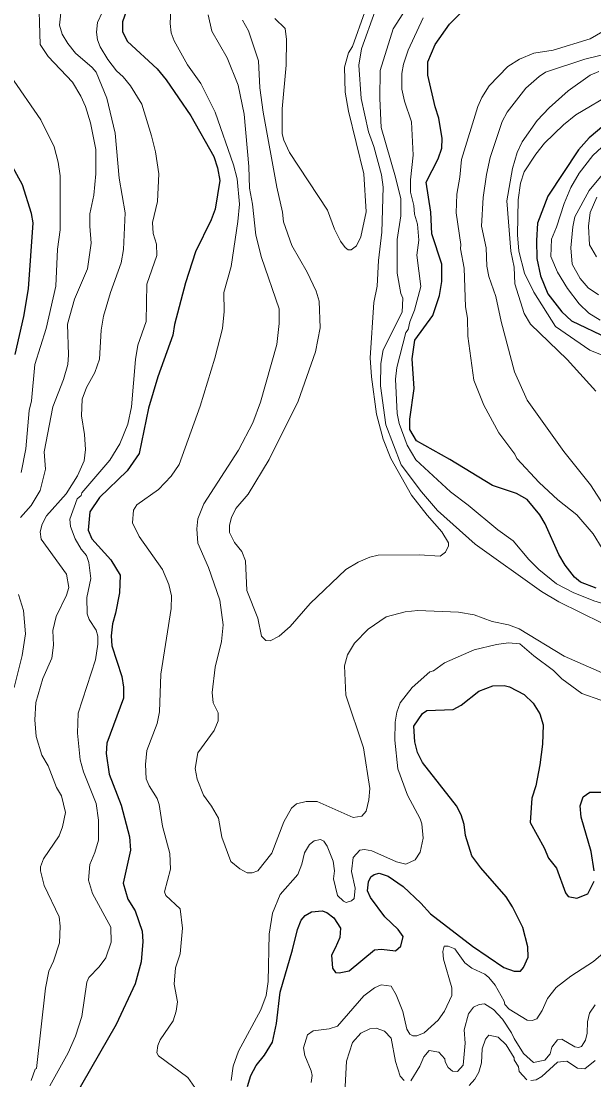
# Model space of a CAD drawing. Extents: x 598.3 to 623.2, y 6902.2 to 6930.1.
# Drawn here: x 609.746 to 610.928, y 6921.021 to 6923.205 of the extents above; entities that cross this region are included whole.
import ezdxf

# ---------------------------------------------------------------- set-up
doc = ezdxf.new("R2010")
doc.units = 0
doc.header["$LTSCALE"] = 0.032
doc.layers.add('1', color=7, linetype='Continuous', lineweight=25)
doc.layers.add('2', color=7, linetype='Continuous', lineweight=13)

msp = doc.modelspace()

# ---------------------------------------------------------------- linework, layer by layer
at = {"layer": '1'}
for points in [[(609.9627, 6923.2253), (609.9553, 6923.204), (609.9553, 6923.183), (609.965, 6923.1633), (610.0267, 6923.1066), (610.0454, 6923.084), (610.096, 6923.01), (610.1438, 6922.9258), (610.1512, 6922.9025), (610.1561, 6922.8766), (610.1464, 6922.8173), (610.1379, 6922.7953), (610.1057, 6922.7293), (610.0852, 6922.6651), (610.0622, 6922.5793), (610.0586, 6922.5573), (610.0279, 6922.4715), (610.0085, 6922.4067), (609.9893, 6922.3135), (609.9648, 6922.2777), (609.9074, 6922.2225), (609.8875, 6922.1927), (609.8841, 6922.155), (609.892, 6922.1373), (609.9309, 6922.0941), (609.9504, 6922.0623), (609.9489, 6922.0257), (609.9409, 6921.984), (609.9342, 6921.9619), (609.9318, 6921.9369), (609.9329, 6921.9162), (609.9537, 6921.8534), (609.9569, 6921.8314), (609.9569, 6921.8082), (609.9229, 6921.7158), (609.9213, 6921.6944), (609.9277, 6921.6517), (609.9523, 6921.5875), (609.9698, 6921.5222), (609.9716, 6921.495), (609.9561, 6921.4268), (609.9661, 6921.3938), (609.9811, 6921.3697), (609.9957, 6921.3276), (609.9973, 6921.3062), (609.9933, 6921.2644), (609.9811, 6921.2191), (609.9417, 6921.1352), (609.8543, 6920.983)], [(610.9328, 6922.0351), (610.9002, 6922.0475), (610.888, 6922.0583), (610.8688, 6922.0827), (610.8555, 6922.1045), (610.827, 6922.1681), (610.8164, 6922.1864), (610.7898, 6922.218), (610.768, 6922.2309), (610.7188, 6922.2475), (610.6302, 6922.3008), (610.5619, 6922.3392), (610.5479, 6922.363), (610.5479, 6922.384), (610.5567, 6922.4476), (610.5527, 6922.5086), (610.5585, 6922.5468), (610.5953, 6922.5983), (610.6094, 6922.6392), (610.6141, 6922.6684), (610.6142, 6922.7037), (610.5932, 6922.7668), (610.5915, 6922.8109), (610.5819, 6922.873), (610.6064, 6922.9215), (610.6142, 6922.9433), (610.615, 6922.963), (610.6081, 6923.0051), (610.6002, 6923.0282), (610.5851, 6923.0936), (610.5851, 6923.1214), (610.6006, 6923.1573), (610.6301, 6923.199), (610.6536, 6923.2229)], [(610.9483, 6922.9899), (610.9184, 6922.9645), (610.8958, 6922.9401), (610.8328, 6922.8444), (610.8117, 6922.7888), (610.8094, 6922.753), (610.8101, 6922.7153), (610.8173, 6922.6797), (610.8326, 6922.6425), (610.8617, 6922.6053), (610.8816, 6922.587), (610.9568, 6922.551)], [(609.7335, 6922.5178), (609.7514, 6922.5959), (609.761, 6922.6532), (609.7707, 6922.7892), (609.7675, 6922.8086), (609.7487, 6922.8675), (609.6934, 6922.9667)], [(610.2201, 6921.03), (610.2312, 6921.0505), (610.2483, 6921.0718), (610.2646, 6921.0988), (610.2727, 6921.1368), (610.2807, 6921.2016), (610.3058, 6921.289), (610.3165, 6921.3311), (610.3237, 6921.3506), (610.3319, 6921.36), (610.3452, 6921.3678), (610.3672, 6921.3695), (610.3768, 6921.366), (610.391, 6921.3549), (610.4051, 6921.3335), (610.4035, 6921.3145), (610.3939, 6921.2926), (610.386, 6921.278), (610.3884, 6921.2516), (610.3949, 6921.2424), (610.4024, 6921.2418), (610.4231, 6921.2459), (610.4753, 6921.2893), (610.4898, 6921.2903), (610.5187, 6921.2873), (610.5294, 6921.2968), (610.5344, 6921.3168), (610.5237, 6921.3314), (610.4963, 6921.3573), (610.467, 6921.3969), (610.4606, 6921.4107), (610.4629, 6921.4295), (610.4674, 6921.4398), (610.4745, 6921.4448), (610.485, 6921.4471), (610.5033, 6921.4409), (610.5343, 6921.4195), (610.5709, 6921.3854), (610.5906, 6921.3635), (610.6776, 6921.297), (610.7422, 6921.2524), (610.7631, 6921.2451), (610.7761, 6921.2452), (610.7825, 6921.2524), (610.7921, 6921.274), (610.7914, 6921.2952), (610.781, 6921.3354), (610.7601, 6921.3776), (610.7469, 6921.3988), (610.6945, 6921.4585), (610.6758, 6921.4831), (610.6628, 6921.5248), (610.6599, 6921.5475), (610.6537, 6921.5675), (610.6443, 6921.5864), (610.5739, 6921.6755), (610.5636, 6921.696), (610.558, 6921.7185), (610.556, 6921.7509), (610.5738, 6921.7768), (610.5834, 6921.7831), (610.6371, 6921.7851), (610.6536, 6921.7937), (610.6902, 6921.823), (610.7195, 6921.8335), (610.7424, 6921.8343), (610.7537, 6921.8318), (610.7842, 6921.8157), (610.8028, 6921.7979), (610.8165, 6921.776), (610.823, 6921.7536), (610.8215, 6921.7136), (610.8166, 6921.6711), (610.8078, 6921.6278), (610.7996, 6921.6018), (610.7964, 6921.5519), (610.8253, 6921.4995), (610.8342, 6921.4784), (610.8505, 6921.4579), (610.8694, 6921.4067), (610.8747, 6921.3995), (610.8929, 6921.3958), (610.9153, 6921.4047), (610.9282, 6921.4305)], [(610.9281, 6921.452), (610.9219, 6921.492), (610.9013, 6921.5628), (610.8992, 6921.5861), (610.9059, 6921.6046), (610.9197, 6921.6141), (610.9445, 6921.6146)], [(610.2127, 6921.007), (610.2201, 6921.03)]]:
    msp.add_lwpolyline(points, dxfattribs=at)
at = {"layer": '2'}
for points in [[(609.7447, 6922.1809), (609.7662, 6922.206), (609.7851, 6922.2372), (609.7958, 6922.281), (609.7935, 6922.3169), (609.8112, 6922.4094), (609.8331, 6922.466), (609.842, 6922.4971), (609.8435, 6922.5165), (609.8416, 6922.58), (609.8563, 6922.632), (609.8825, 6922.6943), (609.8906, 6922.747), (609.8873, 6922.7821), (609.8876, 6922.8079), (609.8962, 6922.8465), (609.9002, 6922.8904), (609.9002, 6922.9404), (609.8888, 6922.9954), (609.879, 6923.0294), (609.8693, 6923.0505), (609.8518, 6923.0791), (609.8019, 6923.1322), (609.7852, 6923.1573), (609.782, 6923.2707)], [(609.8048, 6921.0088), (609.8428, 6921.0767), (609.8583, 6921.1111), (609.8712, 6921.1514), (609.8816, 6921.2221), (609.8856, 6921.2318), (609.9071, 6921.2543), (609.9203, 6921.2723), (609.9318, 6921.3049), (609.9309, 6921.3357), (609.8929, 6921.4052), (609.8849, 6921.4326), (609.8873, 6921.4653), (609.8982, 6921.4899), (609.9058, 6921.5154), (609.9058, 6921.5565), (609.9004, 6921.5909), (609.8744, 6921.6562), (609.8679, 6921.6811), (609.8622, 6921.7363), (609.8638, 6921.7774), (609.8994, 6921.8875), (609.9042, 6921.9199), (609.9042, 6921.9363), (609.9004, 6921.9488), (609.8861, 6921.971), (609.8823, 6921.9826), (609.8817, 6922.0159), (609.8897, 6922.0556), (609.8856, 6922.0885), (609.8809, 6922.1028), (609.87, 6922.116), (609.8575, 6922.1369), (609.8474, 6922.1623), (609.846, 6922.1779), (609.8614, 6922.2196), (609.8694, 6922.2263), (609.8711, 6922.2318), (609.9288, 6922.2995), (609.9498, 6922.3332), (609.966, 6922.374), (609.9739, 6922.4094), (609.9818, 6922.5069), (609.9868, 6922.5368), (610.0038, 6922.5853), (610.0052, 6922.6623), (610.0258, 6922.7218), (610.025, 6922.7453), (610.0181, 6922.7674), (610.0169, 6922.7898), (610.0273, 6922.8332), (610.0297, 6922.8905), (610.0232, 6922.9355), (610.0152, 6922.969), (609.9948, 6923.0343), (609.9716, 6923.072), (609.9566, 6923.0901), (609.9425, 6923.1027), (609.9245, 6923.1263), (609.9091, 6923.1524), (609.9035, 6923.1665), (609.9011, 6923.1824), (609.9034, 6923.2024), (609.9344, 6923.2689)], [(609.829, 6923.235), (609.825, 6923.1971), (609.8306, 6923.1781), (609.8423, 6923.1589), (609.8583, 6923.139), (609.8922, 6923.1099), (609.9008, 6923.0998), (609.9229, 6923.0467), (609.9399, 6922.9739), (609.948, 6922.8813), (609.9602, 6922.8101), (609.957, 6922.7344), (609.952, 6922.7067), (609.9302, 6922.6457), (609.9156, 6922.5967), (609.9111, 6922.5674), (609.9076, 6922.5081), (609.8977, 6922.4802), (609.8807, 6922.4493), (609.8719, 6922.425), (609.8703, 6922.3907), (609.8767, 6922.3524), (609.8784, 6922.3212), (609.8757, 6922.2981), (609.8624, 6922.2671), (609.8385, 6922.2299), (609.7981, 6922.1846), (609.7893, 6922.1676), (609.7853, 6922.1519), (609.7872, 6922.1365), (609.8395, 6922.0642), (609.8443, 6922.0367), (609.8396, 6922.0208), (609.8183, 6921.9766), (609.8112, 6921.9479), (609.8127, 6921.918), (609.8095, 6921.8908), (609.7908, 6921.8487), (609.7762, 6921.7994), (609.774, 6921.764), (609.7771, 6921.7294), (609.7884, 6921.6908), (609.8015, 6921.669), (609.819, 6921.6244), (609.8293, 6921.6069), (609.8371, 6921.5723), (609.8315, 6921.5432), (609.8244, 6921.5241), (609.7919, 6921.4767), (609.7861, 6921.4606), (609.7861, 6921.452), (609.7937, 6921.4222), (609.8241, 6921.357), (609.8266, 6921.3378), (609.825, 6921.3039), (609.8123, 6921.2654), (609.803, 6921.245), (609.7959, 6921.21), (609.7772, 6921.0445), (609.7747, 6921.0432), (609.7664, 6921.0195)], [(610.0549, 6923.2286), (610.0533, 6923.2005), (610.0557, 6923.1811), (610.0615, 6923.1645), (610.0893, 6923.1154), (610.117, 6923.0764), (610.1464, 6923.0176), (610.1844, 6922.9091), (610.1917, 6922.8797), (610.1964, 6922.8279), (610.1933, 6922.7917), (610.1795, 6922.6989), (610.1642, 6922.6454), (610.1649, 6922.6061), (610.1616, 6922.571), (610.1457, 6922.51), (610.1155, 6922.4107), (610.0717, 6922.2907), (610.0552, 6922.2662), (610.0291, 6922.2392), (609.9845, 6922.2075), (609.978, 6922.196), (609.9756, 6922.1703), (609.9894, 6922.1417), (610.0377, 6922.0741), (610.0509, 6922.043), (610.0564, 6922.0195), (610.0557, 6921.9933), (610.0338, 6921.8576), (610.0314, 6921.7799), (610.0266, 6921.7559), (610.005, 6921.7001), (610.0023, 6921.6715), (610.0042, 6921.6419), (610.0101, 6921.6274), (610.0264, 6921.6015), (610.0305, 6921.589), (610.0379, 6921.5443), (610.0525, 6921.4877), (610.054, 6921.4555), (610.0419, 6921.4088), (610.0444, 6921.4014), (610.0743, 6921.374), (610.0791, 6921.3336), (610.0743, 6921.2809)], [(610.9561, 6921.856), (610.8667, 6921.895), (610.7735, 6921.9513), (610.7518, 6921.9598), (610.7179, 6921.9667), (610.6809, 6921.98), (610.6485, 6921.9857), (610.5645, 6921.989), (610.5381, 6921.9865), (610.4992, 6921.976), (610.4618, 6921.9507), (610.4341, 6921.9217), (610.4194, 6921.8981), (610.4135, 6921.8751), (610.4159, 6921.8147), (610.4525, 6921.7059), (610.4652, 6921.6217), (610.4637, 6921.5985), (610.4579, 6921.5754), (610.4488, 6921.5647), (610.4312, 6921.5624), (610.3568, 6921.5955), (610.3339, 6921.5955), (610.3139, 6921.5906), (610.304, 6921.5816), (610.288, 6921.5529), (610.263, 6921.4885), (610.2343, 6921.4522), (610.2229, 6921.4479), (610.2123, 6921.4483), (610.1971, 6921.456), (610.1783, 6921.4716), (610.1602, 6921.5213), (610.1528, 6921.5605), (610.1384, 6921.5856), (610.1219, 6921.608), (610.1092, 6921.6411), (610.1051, 6921.6636), (610.1107, 6921.6959), (610.1439, 6921.7419), (610.1527, 6921.7619), (610.1527, 6921.7782), (610.1421, 6921.7985), (610.1399, 6921.8203), (610.1461, 6921.8723), (610.1593, 6921.9256), (610.1625, 6921.9596), (610.1561, 6922.0106), (610.1323, 6922.0778), (610.1104, 6922.1284), (610.1082, 6922.1575), (610.1105, 6922.1783), (610.1231, 6922.2096), (610.1947, 6922.3198), (610.224, 6922.3767), (610.2396, 6922.4194), (610.2733, 6922.538), (610.2783, 6922.5816), (610.2782, 6922.6119), (610.242, 6922.7177), (610.2304, 6922.7639), (610.2232, 6922.8274), (610.2168, 6922.8605), (610.2159, 6922.9051), (610.2062, 6923.0132), (610.194, 6923.0731), (610.1713, 6923.1298), (610.1397, 6923.1848), (610.1318, 6923.218)], [(610.2029, 6923.2075), (610.215, 6923.1856), (610.236, 6923.1236), (610.2387, 6923.0674), (610.2455, 6923.0178), (610.2734, 6922.8627), (610.2854, 6922.8112), (610.2872, 6922.7909), (610.3042, 6922.7424), (610.3359, 6922.6873), (610.3548, 6922.648), (610.3609, 6922.6274), (610.3632, 6922.5724), (610.3533, 6922.523), (610.3175, 6922.4213), (610.2575, 6922.3011), (610.2145, 6922.2296), (610.1891, 6922.2), (610.1798, 6922.1814), (610.1755, 6922.1652), (610.1755, 6922.1503), (610.1862, 6922.1299), (610.2016, 6922.1107), (610.2087, 6922.0915), (610.2119, 6922.0306), (610.2346, 6921.9734), (610.2419, 6921.9366), (610.2506, 6921.9276), (610.2596, 6921.9267), (610.2781, 6921.9362), (610.301, 6921.9566), (610.3422, 6922.0035), (610.4158, 6922.0739), (610.4414, 6922.0888), (610.4652, 6922.099), (610.4828, 6922.1037), (610.5673, 6922.1039), (610.6105, 6922.1011), (610.6218, 6922.1093), (610.6279, 6922.1225), (610.6279, 6922.1287), (610.6143, 6922.1514), (610.5838, 6922.1858), (610.5514, 6922.2272), (610.5085, 6922.303), (610.4932, 6922.343), (610.4795, 6922.3944), (610.4686, 6922.4717), (610.4661, 6922.5104), (610.474, 6922.6251), (610.4807, 6922.6587), (610.4834, 6922.7114), (610.4903, 6922.7699), (610.4927, 6922.863), (610.4895, 6922.8883), (610.4734, 6922.9464), (610.4626, 6922.9766), (610.4474, 6923.0456), (610.4426, 6923.1142), (610.4484, 6923.1483), (610.4764, 6923.2264)], [(610.2697, 6923.2109), (610.2904, 6923.1902), (610.2936, 6923.1674), (610.2928, 6923.1143), (610.2847, 6923.0243), (610.2848, 6922.9726), (610.2879, 6922.9598), (610.2998, 6922.9342), (610.3778, 6922.8154), (610.3926, 6922.776), (610.405, 6922.7513), (610.4148, 6922.7381), (610.421, 6922.7337), (610.4269, 6922.7337), (610.4376, 6922.7419), (610.4467, 6922.7606), (610.4579, 6922.8119), (610.453, 6922.8906), (610.4215, 6923.0194), (610.4142, 6923.0586), (610.4135, 6923.1104), (610.4216, 6923.1398), (610.4298, 6923.1527), (610.4549, 6923.2248)], [(610.5397, 6923.2299), (610.5137, 6923.1892), (610.4871, 6923.1033), (610.4862, 6923.0459), (610.4889, 6922.986), (610.5186, 6922.8837)], [(610.9775, 6921.9938), (610.9274, 6922.0095), (610.8848, 6922.0261), (610.8506, 6922.0442), (610.8139, 6922.0741), (610.7934, 6922.0947), (610.7613, 6922.1332), (610.7299, 6922.1554), (610.6682, 6922.2069), (610.6321, 6922.2338), (610.5603, 6922.3002), (610.5427, 6922.3302), (610.526, 6922.3749), (610.5218, 6922.3955), (610.5187, 6922.4666), (610.5212, 6922.4906), (610.5396, 6922.5632), (610.5444, 6922.5692), (610.5479, 6922.5847), (610.5579, 6922.6092), (610.5704, 6922.6579), (610.5624, 6922.7222), (610.5665, 6922.7534), (610.564, 6922.7863), (610.5573, 6922.8067), (610.5559, 6922.8251), (610.5495, 6922.8525), (610.5495, 6922.8778), (610.5552, 6922.9291), (610.5517, 6922.9973), (610.5369, 6923.0403), (610.5313, 6923.0648), (610.5317, 6923.0974), (610.5349, 6923.1168), (610.5443, 6923.1452), (610.5755, 6923.2121)], [(610.9466, 6923.1841), (610.9202, 6923.1691), (610.8441, 6923.1457), (610.8036, 6923.1392), (610.7743, 6923.1269), (610.7502, 6923.1115), (610.7114, 6923.072), (610.6964, 6923.0478), (610.6885, 6923.0289), (610.6548, 6922.9195), (610.6514, 6922.8834), (610.645, 6922.8481), (610.6433, 6922.81), (610.653, 6922.7442), (610.6524, 6922.7352), (610.6604, 6922.6954), (610.6628, 6922.6158), (610.6668, 6922.5923), (610.668, 6922.5551), (610.6802, 6922.4645), (610.7006, 6922.4128), (610.7314, 6922.3559), (610.7647, 6922.3119), (610.7688, 6922.3026), (610.8149, 6922.2531), (610.8536, 6922.2174), (610.8925, 6922.1865), (610.9265, 6922.1476), (610.9448, 6922.1172)], [(610.8146, 6923.091), (610.8282, 6923.0999), (610.9091, 6923.1271), (610.9858, 6923.1453)], [(610.938, 6923.1011), (610.9202, 6923.0939), (610.8746, 6923.0614), (610.8356, 6923.0264), (610.8109, 6923.0001), (610.78, 6922.9561), (610.7693, 6922.9342), (610.7599, 6922.9015), (610.7485, 6922.8343), (610.7567, 6922.731), (610.7631, 6922.6975), (610.7648, 6922.6633), (610.7838, 6922.6023), (610.7971, 6922.5799), (610.8728, 6922.5075), (610.9316, 6922.4415)], [(609.7237, 6923.0923), (609.7867, 6923.0019), (609.8141, 6922.9459), (609.8225, 6922.9142), (609.8264, 6922.886), (609.8265, 6922.7747), (609.8211, 6922.7349), (609.8176, 6922.6582), (609.7975, 6922.5713), (609.774, 6922.4968), (609.7674, 6922.4218), (609.7626, 6922.402), (609.7553, 6922.3226), (609.7458, 6922.2737)], [(610.9556, 6922.194), (610.9211, 6922.2486), (610.8661, 6922.3176), (610.7899, 6922.4236), (610.7639, 6922.482), (610.7365, 6922.5853), (610.7252, 6922.6371), (610.7107, 6922.6784), (610.7068, 6922.6999), (610.7056, 6922.7377), (610.696, 6922.7825), (610.6991, 6922.8413), (610.7062, 6922.889), (610.7141, 6922.9237), (610.7387, 6922.9982), (610.749, 6923.0173), (610.7874, 6923.0672), (610.8146, 6923.091)], [(610.9771, 6922.5028), (610.9193, 6922.5262), (610.8485, 6922.5755), (610.8042, 6922.6461), (610.7844, 6922.6854), (610.7729, 6922.731), (610.7705, 6922.7646), (610.7713, 6922.8368), (610.7762, 6922.8708), (610.784, 6922.8946), (610.8078, 6922.9311), (610.8256, 6922.9532), (610.8649, 6922.9917), (610.8905, 6923.0117), (610.9694, 6923.0585)], [(610.953, 6922.9534), (610.9255, 6922.9283), (610.8971, 6922.8918), (610.8804, 6922.8622), (610.8663, 6922.8293), (610.8506, 6922.7801), (610.84, 6922.7553), (610.8393, 6922.7197), (610.8529, 6922.6875), (610.8737, 6922.654), (610.8977, 6922.6217), (610.9174, 6922.603), (610.941, 6922.5881)], [(610.9371, 6922.6403), (610.9159, 6922.6553), (610.8995, 6922.6745), (610.883, 6922.7038), (610.8805, 6922.7377), (610.8845, 6922.7812), (610.8888, 6922.8014), (610.9184, 6922.8557), (610.9693, 6922.9172)], [(610.5186, 6922.8837), (610.5292, 6922.8384), (610.5292, 6922.8039), (610.522, 6922.7545), (610.522, 6922.685), (610.5293, 6922.6431), (610.5332, 6922.6338), (610.5324, 6922.6051), (610.4927, 6922.5272), (610.488, 6922.4987), (610.4873, 6922.4527), (610.4986, 6922.3724), (610.5304, 6922.2896), (610.5721, 6922.2341), (610.6048, 6922.1958), (610.6828, 6922.1259), (610.8196, 6922.0285), (610.8554, 6922.0075), (610.9451, 6921.9632)], [(610.9332, 6922.719), (610.9186, 6922.7438), (610.917, 6922.7824), (610.9201, 6922.8104), (610.9342, 6922.8419)], [(609.7316, 6921.8302), (609.7481, 6921.8961), (609.7545, 6921.941), (609.7505, 6921.9895), (609.7406, 6922.0224)], [(610.1796, 6921.0198), (610.1836, 6921.0494), (610.1947, 6921.0798), (610.2408, 6921.1652), (610.2516, 6921.1951), (610.2555, 6921.2238), (610.2576, 6921.3217), (610.2646, 6921.3651), (610.2807, 6921.4034), (610.3166, 6921.4447), (610.3254, 6921.4658), (610.3308, 6921.4893), (610.3406, 6921.5063), (610.3505, 6921.5138), (610.3639, 6921.5169), (610.3706, 6921.5135), (610.3776, 6921.5028), (610.3899, 6921.472), (610.3924, 6921.4523), (610.3908, 6921.4359), (610.3989, 6921.4015), (610.4108, 6921.3892), (610.4169, 6921.3868), (610.4274, 6921.3905), (610.4328, 6921.3951), (610.4353, 6921.4166), (610.4277, 6921.4507), (610.4313, 6921.4797), (610.4448, 6921.4948), (610.4545, 6921.4959), (610.4699, 6921.4936), (610.5206, 6921.4707), (610.5395, 6921.4661), (610.5587, 6921.4746), (610.5694, 6921.4906), (610.5753, 6921.5197), (610.573, 6921.5489), (610.5694, 6921.5597), (610.5435, 6921.6082), (610.5231, 6921.6629), (610.5171, 6921.7217), (610.5177, 6921.7589), (610.5212, 6921.7796), (610.5282, 6921.7985), (610.5531, 6921.8307), (610.589, 6921.8625), (610.5971, 6921.8651), (610.6194, 6921.8813), (610.6809, 6921.9081), (610.7265, 6921.9194), (610.7518, 6921.9225), (610.7748, 6921.9202), (610.8041, 6921.8954), (610.8447, 6921.8656), (610.8616, 6921.8485), (610.903, 6921.8183), (610.9423, 6921.8045)], [(610.9469, 6921.2824), (610.927, 6921.2651), (610.8802, 6921.2349), (610.8502, 6921.2114), (610.8321, 6921.1885), (610.8213, 6921.1639), (610.8101, 6921.1465), (610.8006, 6921.1431), (610.7898, 6921.1443), (610.7531, 6921.1669), (610.7441, 6921.1766), (610.7428, 6921.1834), (610.724, 6921.2163), (610.7111, 6921.2323), (610.7027, 6921.2388), (610.6761, 6921.2514), (610.6615, 6921.2624), (610.6411, 6921.2909), (610.6269, 6921.2969), (610.6187, 6921.2969), (610.6159, 6921.2858), (610.6173, 6921.2702), (610.6345, 6921.2108), (610.6344, 6921.1949), (610.6193, 6921.1629), (610.6062, 6921.1441), (610.5775, 6921.1178), (610.5624, 6921.1115), (610.5543, 6921.1116), (610.5479, 6921.1153), (610.5415, 6921.1252), (610.5333, 6921.1622), (610.5201, 6921.1966), (610.5095, 6921.2142), (610.4886, 6921.2168), (610.4749, 6921.211), (610.4531, 6921.194), (610.3984, 6921.1314), (610.3818, 6921.1258), (610.3487, 6921.122), (610.337, 6921.114), (610.3285, 6921.0871), (610.331, 6921.0713), (610.3447, 6921.0392), (610.3462, 6921.0297), (610.3447, 6921.0156)], [(610.0743, 6921.2809), (610.0646, 6921.2518), (610.0614, 6921.2183), (610.0686, 6921.1819), (610.0661, 6921.1624), (610.0596, 6921.1428), (610.0327, 6921.1037), (610.0278, 6921.0917), (610.0258, 6921.0767), (610.0296, 6921.0703), (610.0898, 6921.0254), (610.1042, 6921.0054)], [(610.55, 6921.0191), (610.5688, 6921.0492), (610.5768, 6921.0683), (610.5876, 6921.0815), (610.6076, 6921.0781), (610.6202, 6921.0642), (610.6207, 6921.0583), (610.6272, 6921.046), (610.6358, 6921.0386), (610.6463, 6921.0379), (610.658, 6921.0512), (610.662, 6921.0967), (610.6604, 6921.1242), (610.6692, 6921.1574), (610.6791, 6921.1706), (610.6914, 6921.1761), (610.7019, 6921.1777), (610.7208, 6921.1658), (610.7392, 6921.1459), (610.7581, 6921.1182), (610.763, 6921.1061), (610.7826, 6921.0749), (610.8031, 6921.0565), (610.8264, 6921.0615), (610.8373, 6921.0748), (610.8411, 6921.0881), (610.8527, 6921.1034), (610.8618, 6921.1048), (610.8883, 6921.0888), (610.8958, 6921.0873), (610.9024, 6921.0896), (610.9106, 6921.1024), (610.9139, 6921.1169), (610.9146, 6921.1404), (610.9189, 6921.1585), (610.9306, 6921.1754)], [(610.4118, 6920.9555), (610.4175, 6921.0591), (610.4296, 6921.0977), (610.4467, 6921.1175), (610.4652, 6921.126), (610.4788, 6921.1276), (610.496, 6921.1212), (610.5097, 6921.1071), (610.5186, 6921.0588), (610.5278, 6921.0284), (610.5365, 6921.0193)], [(610.7893, 6921.0208), (610.7736, 6921.0381), (610.7719, 6921.0475), (610.7632, 6921.0623), (610.7631, 6921.0666), (610.7465, 6921.0933), (610.7301, 6921.1089), (610.7108, 6921.113), (610.7038, 6921.1051), (610.6976, 6921.085), (610.696, 6921.0562), (610.6903, 6921.0365), (610.6822, 6921.0226), (610.6702, 6921.0089)], [(610.9308, 6921.0606), (610.909, 6921.0436), (610.8941, 6921.0452), (610.8722, 6921.0593), (610.8524, 6921.0572), (610.8204, 6921.0277), (610.8088, 6921.021), (610.7974, 6921.0192)]]:
    msp.add_lwpolyline(points, dxfattribs=at)

doc.saveas('drawing.dxf')
